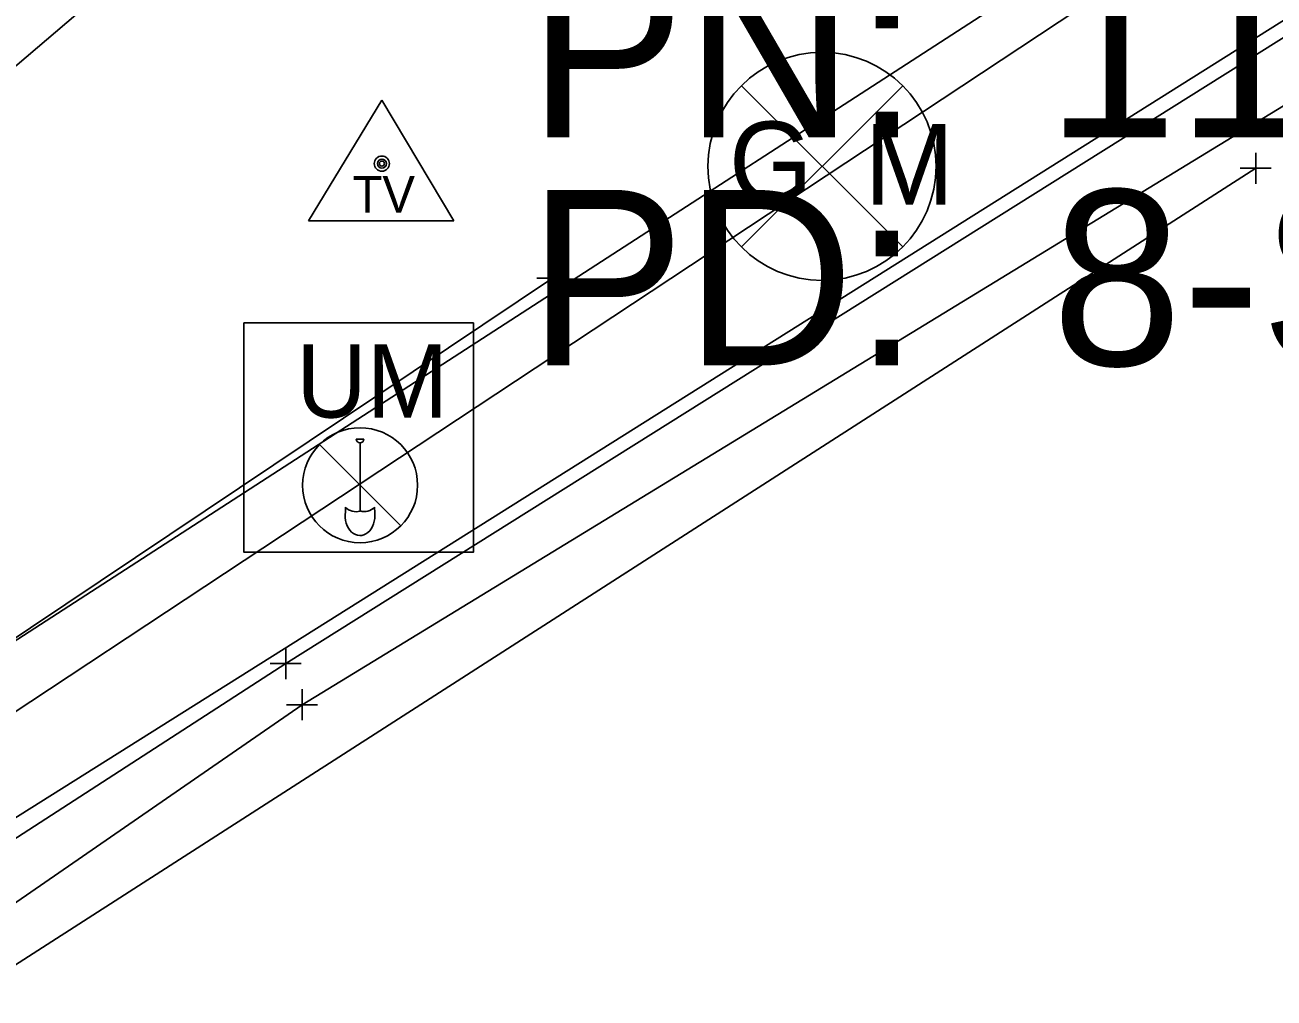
# Model space of a CAD drawing. Extents: x -1 to 1157254, y -1 to 2021979.
# Drawn here: x 1150777.1 to 1150828.4, y 2019974.2 to 2020014.1 of the extents above; entities that cross this region are included whole.
import ezdxf

# ---------------------------------------------------------------- set-up
doc = ezdxf.new("R2010")
doc.units = 0
for name, color, linetype in [('S_BREAKLINE', 7, 'Continuous'), ('S_BUILDING_ANNOT', 7, 'Continuous'), ('S_CAL_CORNER', 7, 'Continuous'), ('S_CAL_CORNER_ANNOT', 7, 'Continuous'), ('S_CONTOUR_ANNOT', 7, 'Continuous'), ('S_CTL_TABLE', 7, 'Continuous'), ('S_DRIVEWAY_ANNOT', 7, 'Continuous'), ('S_DROP_INLET', 7, 'Continuous'), ('S_EDGE_BITUMINOUS_ANNOT', 7, 'Continuous'), ('S_FENCE', 7, 'Continuous'), ('S_GAS_UTILITIES_ANNOT', 7, 'Continuous')]:
    doc.layers.add(name, color=color, linetype=linetype)

msp = doc.modelspace()

# ---------------------------------------------------------------- linework, layer by layer
at = {"layer": 'S_BREAKLINE'}
for p, q in [((1150791.775, 2020010.992), (1150788.766, 2020006.04)), ((1150791.775, 2020010.992), (1150794.721, 2020006.04)), ((1150788.766, 2020006.04), (1150794.721, 2020006.04))]:
    msp.add_line(p, q, dxfattribs=at)
for radius in [0.311, 0.183, 0.103]:
    msp.add_circle((1150791.775, 2020008.383), radius, dxfattribs=at)
at = {"layer": 'S_BUILDING_ANNOT'}
for p, q in [((1150827.62, 2020007.555), (1150827.618, 2020008.827)), ((1150826.983, 2020008.19), (1150828.255, 2020008.193)), ((1150827.619, 2020008.191), (1150827.619, 2020008.191)), ((1150787.834, 2019987.235), (1150787.831, 2019988.508)), ((1150787.196, 2019987.87), (1150788.469, 2019987.873)), ((1150787.832, 2019987.871), (1150787.832, 2019987.871)), ((1150788.503, 2019985.545), (1150788.5, 2019986.818)), ((1150787.865, 2019986.18), (1150789.138, 2019986.183)), ((1150788.502, 2019986.181), (1150788.502, 2019986.181))]:
    msp.add_line(p, q, dxfattribs=at)
at = {"layer": 'S_CAL_CORNER'}
for p, q in [((1150789.212, 2019996.855), (1150792.548, 2019993.52)), ((1150790.724, 2019997.08), (1150791.036, 2019997.08)), ((1150790.88, 2019995.188), (1150790.88, 2019996.923)), ((1150790.88, 2019995.188), (1150790.88, 2019994.132)), ((1150790.283, 2019994.286), (1150790.281, 2019994.101)), ((1150791.477, 2019994.289), (1150791.484, 2019994.063))]:
    msp.add_line(p, q, dxfattribs=at)
msp.add_lwpolyline([(1150786.116, 2020001.848), (1150795.528, 2020001.848), (1150795.528, 2019992.436), (1150786.116, 2019992.436)], close=True, dxfattribs=at)
msp.add_circle((1150790.88, 2019995.188), 2.359, dxfattribs=at)
for centre, radius, start, end in [((1150790.88, 2019997.08), 0.156, 180, 0), ((1150790.706, 2019994.682), 0.58, 223.1344, 287.472), ((1150791.054, 2019994.686), 0.58, 252.528, 316.8656)]:
    msp.add_arc(centre, radius, start, end, dxfattribs=at)
msp.add_ellipse((1150790.88, 2019993.944), major_axis=(0, -0.82), ratio=0.744362, start_param=4.519801, end_param=8.000179, dxfattribs=at)
at = {"layer": 'S_CAL_CORNER_ANNOT'}
for p, q in [((1150806.52, 2020004.964), (1150813.137, 2020011.581)), ((1150806.52, 2020011.581), (1150813.137, 2020004.964))]:
    msp.add_line(p, q, dxfattribs=at)
msp.add_lwpolyline([(1150827.619, 2020008.191), (1150733.086, 2019947.48), (1150628.156, 2019877.645), (1150500.749, 2019790.99), (1150424.776, 2019737.671), (1150355.399, 2019749.663)], dxfattribs=at)
msp.add_circle((1150809.828, 2020008.272), 4.679, dxfattribs=at)
at = {"layer": 'S_CONTOUR_ANNOT'}
msp.add_lwpolyline([(1150857.081, 2020031.73), (1150832.219, 2020016.434), (1150747.373, 2019963.084), (1150692.94, 2019929.629), (1150639.49, 2019892.999), (1150583.901, 2019856.956), (1150484.247, 2019790.85), (1150433.081, 2019750.74), (1150355.801, 2019695.653), (1150341.284, 2019681.727), (1150287.943, 2019641.182), (1150216.413, 2019587.253), (1150034.404, 2019445.878), (1149979.984, 2019405.596), (1149934.917, 2019374.109), (1149784.558, 2019258.118)], dxfattribs=at)
at = {"layer": 'S_CTL_TABLE'}
for p, q in [((1150798.768, 2020003.049), (1150798.766, 2020004.321)), ((1150798.131, 2020003.684), (1150799.403, 2020003.686)), ((1150798.767, 2020003.685), (1150798.767, 2020003.685))]:
    msp.add_line(p, q, dxfattribs=at)
at = {"layer": 'S_DRIVEWAY_ANNOT'}
for points in [[(1150855.787, 2020029.668), (1150831.354, 2020015.203), (1150787.832, 2019987.871), (1150747.937, 2019962.051), (1150731.324, 2019950.702), (1150693.753, 2019928.978), (1150675.334, 2019913.876), (1150662.785, 2019906.808)], [(1150856.474, 2020028.312), (1150832.964, 2020013.324), (1150788.502, 2019986.181), (1150749.933, 2019959.554), (1150733.002, 2019948.707), (1150695.215, 2019925.459), (1150676.27, 2019911.507), (1150664.295, 2019905.175)]]:
    msp.add_lwpolyline(points, dxfattribs=at)
at = {"layer": 'S_DROP_INLET'}
msp.add_lwpolyline([(1150831.49, 2020022.111), (1150729.579, 2019954.727), (1150690.806, 2019927.926), (1150657.917, 2019906.588), (1150452.803, 2019766.701), (1150415.162, 2019745.856)], dxfattribs=at)
at = {"layer": 'S_EDGE_BITUMINOUS_ANNOT'}
for points in [[(1150789.87, 2020023.579), (1150749.386, 2019989.067), (1150720.661, 2019965.009), (1150679.311, 2019951.638), (1150664.037, 2019935.251), (1150646.883, 2019923.059)], [(1150798.767, 2020003.685), (1150757.387, 2019975.963), (1150726.018, 2019955.413), (1150691.875, 2019933.843), (1150671.941, 2019918.776), (1150661.691, 2019911.241)]]:
    msp.add_lwpolyline(points, dxfattribs=at)
at = {"layer": 'S_FENCE'}
msp.add_lwpolyline([(1150830.497, 2020023.615), (1150689.743, 2019932.517), (1150654.365, 2019908.244), (1150454.61, 2019773.539), (1150421.499, 2019756.098), (1150406.6, 2019759.375)], dxfattribs=at)

# ---------------------------------------------------------------- texts
at = {"layer": 'S_BREAKLINE'}
msp.add_text('TV', height=1.4994, dxfattribs=at).set_placement((1150790.57, 2020006.373))
at = {"layer": 'S_CAL_CORNER'}
msp.add_text('UM', height=2.9988, dxfattribs=at).set_placement((1150788.259, 2019997.965))
at = {"layer": 'S_CAL_CORNER_ANNOT'}
for s, p in [('G', (1150806.011, 2020006.807)), ('M', (1150811.572, 2020006.703))]:
    msp.add_text(s, height=3.299, dxfattribs=at).set_placement(p)
at = {"layer": 'S_GAS_UTILITIES_ANNOT'}
for s, p in [('PN: ', (1150797.775, 2020009.463)), ('1108', (1150819.04, 2020009.463)), ('PD: ', (1150797.775, 2020000.103)), ('8-SPK 8SPK 8', (1150819.248, 2020000.103))]:
    msp.add_text(s, height=7.2, dxfattribs=at).set_placement(p)

doc.saveas('drawing.dxf')
